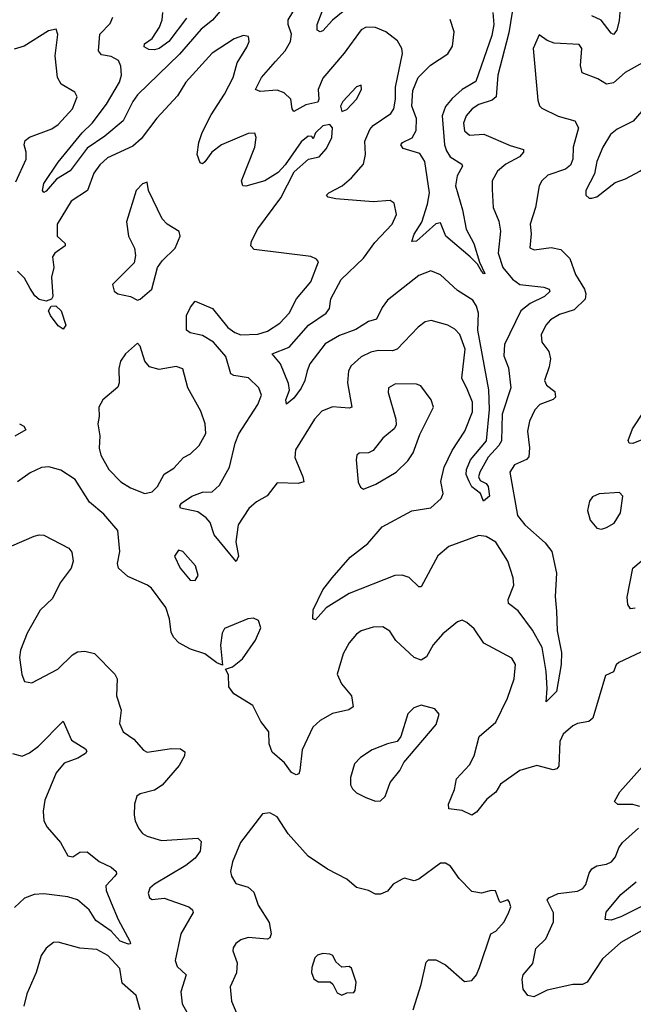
# Model space of a CAD drawing. Extents: x 1771496 to 1971148, y 471553 to 643630.
# Tile 605 of 656: x 1893544 to 1896097, y 616572 to 620665. Entities that reach past the tile are written whole.
import ezdxf

# ---------------------------------------------------------------- set-up
doc = ezdxf.new("R2010")
doc.units = 0

msp = doc.modelspace()

# ---------------------------------------------------------------- linework, layer by layer
at = {"layer": '0CON10XD'}
for points in [[(1894465, 620803.1), (1894346.8, 620663.2), (1894299.7, 620625), (1894208.6, 620521.4), (1894035, 620352.8), (1894014.5, 620325.5), (1893974.8, 620245.2), (1893899, 620181), (1893825, 620131.2), (1893755, 620036.4), (1893698.3, 620001.7), (1893655, 619952), (1893645, 619946.7), (1893640, 619955), (1893645, 619983.8), (1893705, 620073.1), (1893804.9, 620195.1), (1893845.8, 620235), (1893905, 620313.4), (1893959.5, 620405), (1893968.3, 620435), (1893965, 620471.2), (1893955, 620495.6), (1893925, 620511.8), (1893885, 620519.5), (1893872.5, 620535), (1893878.2, 620605), (1893921.2, 620648.8), (1893932.5, 620675)], [(1895608.6, 620791.4), (1895579.8, 620610.2), (1895533.9, 620435), (1895526.2, 620345), (1895509.7, 620330.3), (1895455, 620312.6), (1895426.2, 620295), (1895401.6, 620265), (1895390.9, 620235), (1895395, 620202.5), (1895415, 620185.5), (1895475, 620189.2), (1895585, 620141.6), (1895640.8, 620125), (1895640.6, 620115), (1895623.5, 620095), (1895566.7, 620065), (1895531.5, 620035), (1895509.5, 619995), (1895510.2, 619959.8), (1895514, 619884), (1895538.1, 619828.1), (1895544.6, 619785.4), (1895534.3, 619695), (1895554.8, 619635), (1895595, 619586.7), (1895625, 619564.8), (1895725, 619553.9), (1895747.1, 619545), (1895749.5, 619535), (1895727.3, 619515), (1895667.9, 619485), (1895629.3, 619455), (1895560.8, 619315), (1895558.5, 619268.5), (1895577.2, 619217.3), (1895587.1, 619135), (1895551.8, 619025), (1895548.2, 618915), (1895538, 618895), (1895493.7, 618846.3), (1895458.1, 618785), (1895453.1, 618765), (1895460.2, 618750.2), (1895485, 618736.8), (1895493.1, 618725), (1895498.9, 618685), (1895474, 618664), (1895461.9, 618695), (1895425, 618723.4), (1895414.5, 618745.5), (1895402, 618775), (1895402.6, 618795), (1895420.3, 618835), (1895485.9, 618915), (1895498.5, 619045), (1895496.2, 619126.2), (1895449.9, 619375), (1895452.3, 619445), (1895444.4, 619474.4), (1895429.3, 619499.3), (1895365, 619539.4), (1895295, 619604.5), (1895255, 619620.5), (1895205, 619602.2), (1895075, 619499.5), (1895051.8, 619468.2), (1895029.2, 619420.7), (1894995, 619410), (1894942.3, 619377.7), (1894875, 619352), (1894815, 619317.1), (1894751.6, 619235), (1894740.9, 619205), (1894731.1, 619165), (1894715, 619132.9), (1894685, 619091.9), (1894655, 619067.5), (1894651.4, 619085), (1894667.3, 619125), (1894662.6, 619152.6), (1894628.8, 619235), (1894594.3, 619275.7), (1894665, 619304.5), (1894745.4, 619395), (1894819.6, 619445), (1894833.2, 619465), (1894838.5, 619505), (1894881.2, 619585), (1894975, 619673.4), (1895021.6, 619738.4), (1895093.9, 619815), (1895111.2, 619855), (1895102, 619902), (1895085, 619914), (1895015, 619908.5), (1894859.8, 619919.8), (1894827.1, 619927.1), (1894821.2, 619935), (1894830, 619945), (1894885.2, 619974.8), (1894925, 620007.1), (1894974.2, 620065), (1894982.5, 620105), (1894980.5, 620159.5), (1895001.3, 620208.7), (1895015.3, 620224.7), (1895087.8, 620275), (1895100.9, 620295), (1895108.3, 620335), (1895108.1, 620385), (1895137.1, 620525), (1895133.5, 620545), (1895116.6, 620576.6), (1895066.9, 620615), (1895025, 620632.9), (1894985.5, 620634.5), (1894965, 620623.3), (1894894.8, 620525.2), (1894805, 620422.5), (1894786.1, 620375), (1894789.5, 620335), (1894785, 620322.3), (1894735, 620311.8), (1894685, 620283.3), (1894677.5, 620295), (1894672.5, 620335), (1894645, 620360.9), (1894615, 620372.3), (1894545, 620366.5), (1894525.8, 620375), (1894550.8, 620425), (1894608.3, 620491.7), (1894648.2, 620535), (1894670.3, 620575), (1894675.8, 620605), (1894661.3, 620645), (1894661.6, 620665), (1894727, 620773)], [(1894890.3, 620699.7), (1894845, 620662.7), (1894805, 620618.2), (1894794.6, 620614.6), (1894781.6, 620621.6), (1894781.3, 620645), (1894822.9, 620755)], [(1896044.6, 620745), (1896038.3, 620661.7), (1896028.3, 620621.7), (1896015, 620604), (1896005, 620609.2), (1895963, 620663), (1895925, 620680.5)], [(1894238.4, 620671.6), (1894165, 620574.7), (1894124.4, 620545), (1894105, 620539.3), (1894081.2, 620541.2), (1894061.9, 620551.9), (1894063.5, 620565), (1894095, 620586.8), (1894125.6, 620634.4), (1894137.5, 620665), (1894139.7, 620695)], [(1895512.2, 620695), (1895517.3, 620645), (1895509, 620599), (1895442.1, 620407.9), (1895384.8, 620375.2), (1895343.2, 620336.8), (1895315.5, 620304.5), (1895302.2, 620265), (1895312.1, 620145), (1895319.3, 620119.3), (1895334.8, 620094.8), (1895383.1, 620065), (1895386.2, 620056.2), (1895364, 620016), (1895356.6, 619975), (1895386.2, 619875), (1895401.9, 619795), (1895433.8, 619735), (1895457.1, 619657.1), (1895479.7, 619610.3), (1895475, 619608), (1895465, 619619.2), (1895448.5, 619648.5), (1895418.7, 619678.7), (1895317.3, 619765), (1895295, 619820), (1895275, 619816.2), (1895195, 619744.3), (1895175, 619742.5), (1895185, 619773.3), (1895216.7, 619823.3), (1895241.1, 619898.9), (1895248.5, 619945), (1895229.8, 620075), (1895209.4, 620109.4), (1895140.2, 620130.2), (1895129.5, 620145), (1895136.9, 620155), (1895176.5, 620173.5), (1895194.3, 620205), (1895195.2, 620255), (1895175.9, 620305.9), (1895179.6, 620370.4), (1895202.5, 620425), (1895253.7, 620476.3), (1895325, 620523.5), (1895345.2, 620555), (1895352.1, 620615), (1895335.5, 620665.5)], [(1893528.9, 619991.1), (1893571.1, 620085), (1893571.5, 620115), (1893563.5, 620145), (1893567, 620163), (1893585, 620176.4), (1893678.8, 620211.2), (1893705, 620229.1), (1893763.6, 620295), (1893783.3, 620345), (1893773.7, 620363.7), (1893716.9, 620396.9), (1893701.8, 620425), (1893692.1, 620515), (1893703.5, 620603.5), (1893696.3, 620626.3), (1893665, 620619.2), (1893562.5, 620555), (1893522.1, 620542.1)], [(1896134.7, 620485.3), (1896062.5, 620445), (1896015, 620402.5), (1895985, 620396.4), (1895949, 620419), (1895884.7, 620444.7), (1895877.3, 620475), (1895882.9, 620545), (1895872.3, 620562.3), (1895767.8, 620567.8), (1895738.9, 620578.9), (1895705, 620602.5), (1895680.8, 620545), (1895700, 620330), (1895706.7, 620306.7), (1895716.7, 620296.7), (1895785, 620264.5), (1895854, 620245), (1895869.1, 620215), (1895846.8, 620135), (1895845.3, 620085), (1895835, 620060.6), (1895815, 620044), (1895741.7, 620018.2), (1895716.5, 619995), (1895705.4, 619975), (1895690.4, 619885), (1895668.5, 619815), (1895672.7, 619775), (1895667.1, 619717.1), (1895685, 619708.1), (1895755, 619717.9), (1895795, 619709.4), (1895832.3, 619672.3), (1895856.5, 619606.5), (1895893.5, 619545), (1895898.9, 619525), (1895896.2, 619503.8), (1895850.5, 619459.5), (1895789.9, 619440.1), (1895753, 619417), (1895732.5, 619395), (1895713.3, 619355), (1895716.7, 619325), (1895746.1, 619286.1), (1895752.1, 619255), (1895747.3, 619222.7), (1895727.1, 619165), (1895736.4, 619146.4), (1895770.2, 619120.2), (1895773.5, 619096.5), (1895763.1, 619086.9), (1895707.8, 619065), (1895686.8, 619043.2), (1895665, 618996.2), (1895656.9, 618955), (1895664.7, 618885), (1895662.6, 618847.4), (1895652.8, 618837.2), (1895602.9, 618815), (1895583.6, 618785), (1895614.8, 618604.8), (1895645, 618565.3), (1895730.8, 618490.9), (1895757.7, 618455), (1895777.5, 618365), (1895772.2, 618267.8), (1895777.2, 618207.2), (1895780.3, 618125), (1895797.9, 618035), (1895797.1, 617985), (1895777.7, 617872.3), (1895735, 617830), (1895739.1, 617885), (1895734.7, 617955.3), (1895717.4, 618055), (1895677.7, 618127.7), (1895618.6, 618208.6), (1895578.1, 618238.1), (1895576.6, 618255), (1895599.7, 618315), (1895597.5, 618345), (1895575, 618414.4), (1895525, 618492.8), (1895485, 618517.3), (1895455, 618521), (1895330, 618475), (1895283.7, 618436.4), (1895215, 618308), (1895205, 618308), (1895165, 618346.9), (1895135, 618355.6), (1895105.5, 618354.5), (1894915, 618280), (1894818.9, 618221.1), (1894775, 618170), (1894764.2, 618174.2), (1894765, 618212.5), (1894805.6, 618295), (1894844.4, 618345), (1894918.5, 618431.5), (1894992.4, 618487.6), (1895052.5, 618557.5), (1895176, 618624), (1895255, 618636.1), (1895297.5, 618675), (1895305.5, 618695), (1895296.9, 618745), (1895310.6, 618805), (1895343.4, 618875), (1895395.9, 618955), (1895428, 619035), (1895427.5, 619075), (1895406.8, 619126.8), (1895383.9, 619175), (1895398, 619295), (1895375, 619356.7), (1895355, 619378.8), (1895325, 619395.3), (1895255.5, 619414.5), (1895231.1, 619408.9), (1895202.4, 619387.6), (1895115, 619295.3), (1895095, 619288.6), (1895035, 619289.6), (1895005, 619283.2), (1894965, 619263.8), (1894923.5, 619226.5), (1894911.8, 619205), (1894907.5, 619155), (1894926.2, 619053.8), (1894915, 619050), (1894845, 619055.7), (1894801.9, 619038.1), (1894770.8, 619005), (1894692.2, 618877.8), (1894689.3, 618845), (1894722.9, 618765), (1894726.1, 618743.9), (1894702.4, 618737.6), (1894615, 618740.6), (1894574, 618686), (1894529.4, 618660.6), (1894497, 618633), (1894452.7, 618565), (1894443.8, 618495), (1894454.2, 618435.8), (1894445, 618412.5), (1894353.9, 618523.9), (1894336.7, 618575), (1894320.8, 618595), (1894285, 618619.1), (1894213.8, 618635), (1894210.8, 618645), (1894218, 618655), (1894260.8, 618685), (1894305, 618701.1), (1894345, 618702.9), (1894375, 618730), (1894416.8, 618805), (1894440.8, 618905), (1894456.6, 618943.4), (1894534.7, 619065), (1894550.7, 619105), (1894539.5, 619135), (1894495.8, 619175.8), (1894435.7, 619185.7), (1894423.3, 619193.2), (1894402, 619265), (1894351.3, 619325), (1894305, 619352.2), (1894254.1, 619364.1), (1894238.6, 619375), (1894238.8, 619435), (1894255, 619470.6), (1894275, 619495.6), (1894347.1, 619465), (1894410.3, 619385), (1894439.1, 619365), (1894465, 619355.8), (1894535, 619358.1), (1894575, 619370.5), (1894626.8, 619403.2), (1894665.9, 619445), (1894696.2, 619505), (1894755.3, 619575), (1894788.1, 619658.1), (1894779.5, 619669.5), (1894755, 619680.6), (1894519.7, 619709.7), (1894505.8, 619725), (1894508.8, 619745), (1894535, 619795.7), (1894631.1, 619925), (1894686.7, 620033.3), (1894745.8, 620085), (1894790.5, 620095), (1894820.5, 620129.5), (1894843.5, 620175), (1894845.6, 620215.6), (1894835, 620228.8), (1894805, 620224.5), (1894775.4, 620195), (1894765, 620170), (1894759.1, 620179.1), (1894745, 620181.2), (1894715, 620157.7), (1894648.9, 620061.1), (1894619.8, 620030.2), (1894564.6, 619995.4), (1894485, 619972.5), (1894473.3, 619975), (1894467.5, 619995), (1894522.7, 620135), (1894528.2, 620175), (1894522.7, 620192.7), (1894495, 620192.5), (1894384.2, 620145), (1894344.4, 620115), (1894315, 620074), (1894305, 620066), (1894295, 620070), (1894282.5, 620105), (1894289.5, 620155), (1894303.5, 620196.5), (1894340.4, 620269.6), (1894396.1, 620355), (1894432, 620425), (1894449.5, 620485), (1894489.7, 620550.3), (1894498.8, 620575), (1894496.7, 620595), (1894475, 620598.8), (1894436.7, 620585), (1894345, 620525.5), (1894236.2, 620405), (1894201, 620349), (1894115, 620255.6), (1894050.3, 620169.7), (1894015, 620139.7), (1893909.6, 620090.4), (1893877.8, 620062.2), (1893853.3, 620026.7), (1893827.1, 619955), (1893758.6, 619911.4), (1893700.3, 619815), (1893700.3, 619765), (1893734.3, 619734.3), (1893733.3, 619725), (1893690.6, 619695), (1893680.6, 619679.4), (1893686.1, 619635), (1893677.3, 619595), (1893681.8, 619515), (1893676.6, 619503.4), (1893655, 619495.3), (1893625, 619502.1), (1893607.4, 619517.4), (1893588.2, 619548.2)], [(1894885, 620284), (1894905, 620291.4), (1894945, 620334.2), (1894966.9, 620375), (1894965, 620392.5), (1894945, 620385.8), (1894888.6, 620325), (1894878.6, 620305), (1894885, 620284)], [(1895925, 619923.1), (1895945, 619929.4), (1896021.7, 619988.3), (1896065, 620003.3), (1896124, 620036), (1896175, 620074.3), (1896268.5, 620215), (1896271.4, 620245), (1896264.4, 620275), (1896252.8, 620292.8), (1896233.4, 620303.4), (1896195, 620310.5), (1896155, 620300.5), (1896132.2, 620285), (1896096.6, 620243.4), (1896029.9, 620210.1), (1896002.6, 620187.4), (1895969.7, 620135), (1895944.7, 620075), (1895935.9, 620024.1), (1895900, 619955), (1895898.8, 619935), (1895913.3, 619923.3), (1895925, 619923.1)], [(1894035, 619498.8), (1894045, 619503.8), (1894094, 619545), (1894117.8, 619635), (1894136.9, 619663.1), (1894190.8, 619715), (1894212, 619765), (1894208, 619785), (1894158, 619815), (1894137.4, 619837.4), (1894080, 619955), (1894075, 619990), (1894055, 619983.3), (1894029.4, 619955), (1893988.6, 619825), (1893997.1, 619765), (1894022.5, 619715), (1894026, 619685), (1894020, 619655), (1893931.2, 619565), (1893937.3, 619537.3), (1893953.3, 619525), (1894005, 619514), (1894035, 619498.8)], [(1893588.2, 619548.2), (1893565, 619590.8), (1893535, 619619.4)], [(1893725, 619378.8), (1893705, 619392), (1893672.7, 619435), (1893664.5, 619455.5), (1893675, 619474.4), (1893695, 619475.5), (1893716.9, 619455), (1893736, 619395), (1893725, 619378.8)], [(1894065, 618695.7), (1894095, 618702.5), (1894117.3, 618725), (1894145, 618775.8), (1894185, 618801.1), (1894225.4, 618844.6), (1894255, 618861.1), (1894290.6, 618895), (1894318.5, 618945), (1894315.4, 618984.6), (1894297.5, 619037.5), (1894243.4, 619135), (1894223.3, 619213.3), (1894195, 619223.3), (1894125, 619211.3), (1894085, 619221.8), (1894065.5, 619245), (1894045, 619307.5), (1894035, 619320), (1893985, 619275.8), (1893964.4, 619245), (1893956.7, 619215), (1893958.6, 619155), (1893952.1, 619137.9), (1893890.8, 619085), (1893874.3, 619055), (1893875.7, 619015), (1893869.4, 618985), (1893878.1, 618935), (1893875.7, 618884.3), (1893882.2, 618855), (1893915.5, 618795), (1893964.7, 618744.7), (1894005, 618718.9), (1894065, 618695.7)], [(1894975, 618713.8), (1895026.2, 618735), (1895110, 618785), (1895158.8, 618831.2), (1895181.1, 618865), (1895209.6, 618940.4), (1895265.5, 619055), (1895255.6, 619085), (1895213.2, 619143.2), (1895195, 619150), (1895108.3, 619151.7), (1895078, 619135), (1895077.5, 619115), (1895109.4, 619005), (1895110.3, 618979.7), (1895102.5, 618965), (1895055.6, 618925), (1895015, 618874), (1894995, 618864.2), (1894956.7, 618863.3), (1894947.5, 618855), (1894944.3, 618835), (1894952.9, 618742.9), (1894961.7, 618721.7), (1894975, 618713.8)], [(1896160.4, 618929.6), (1896095, 618903.6), (1896080, 618905), (1896075.9, 618915.9), (1896094.1, 618965), (1896142.7, 619037.3)], [(1893543.3, 618985), (1893561.2, 618975), (1893569.5, 618960.5), (1893525, 618933.6)], [(1896175, 618057.8), (1896036.2, 617993.8), (1896026.2, 617983.8), (1896015, 617954.2), (1895981.5, 617938.5), (1895927.9, 617762.1), (1895912.4, 617747.6), (1895865, 617739.6), (1895845, 617730), (1895805.5, 617695), (1895790.8, 617665), (1895787.4, 617562.6), (1895779.3, 617550.7), (1895763.3, 617546.7), (1895695, 617564.7), (1895625, 617544.1), (1895545, 617487.7), (1895525, 617454.4), (1895488.1, 617425), (1895445, 617371.2), (1895425, 617358.8), (1895385, 617378.1), (1895330, 617385), (1895328.6, 617405), (1895352.5, 617465), (1895360.9, 617509.1), (1895415, 617567.5), (1895435.4, 617604.6), (1895455.6, 617685), (1895525.4, 617744.6), (1895573.5, 617845), (1895601.2, 617925), (1895606.7, 617985), (1895591.5, 618011.5), (1895475, 618072.9), (1895435, 618132.5), (1895405, 618160), (1895385, 618168.8), (1895365, 618162), (1895305, 618112.9), (1895265, 618067.1), (1895236.7, 618016.7), (1895215, 618003.3), (1895185, 618014.4), (1895109.4, 618085), (1895083.6, 618123.6), (1895055, 618141.4), (1895015, 618140.6), (1894965.4, 618124.6), (1894945, 618111.4), (1894915, 618074.3), (1894890.1, 618029.9), (1894865.5, 617945), (1894883.3, 617905), (1894924.4, 617855), (1894931.7, 617808.3), (1894913.6, 617796.4), (1894845, 617781.5), (1894795, 617751.5), (1894764.5, 617725), (1894719.7, 617630.3), (1894710, 617545), (1894705, 617530), (1894695, 617526.7), (1894675, 617536.2), (1894646.2, 617576.2), (1894595, 617620), (1894582.3, 617655), (1894581.4, 617705), (1894547.9, 617747.9), (1894514.3, 617814.3), (1894435, 617863.3), (1894415, 617892.5), (1894412.5, 617942.5), (1894400, 617965), (1894430, 617975), (1894471.7, 618008.3), (1894525, 618086.2), (1894547, 618137), (1894538.3, 618168.3), (1894517.7, 618177.7), (1894494.1, 618174.1), (1894396, 618135), (1894387.1, 618115), (1894380, 618065), (1894387.5, 617982.5), (1894365, 617991.2), (1894315, 618028.8), (1894255, 618048), (1894206.7, 618075), (1894185, 618096.7), (1894175, 618117.5), (1894167.5, 618175), (1894152.2, 618222.2), (1894092.5, 618302.5), (1894076.7, 618315), (1893995, 618350), (1893956.2, 618385), (1893951.4, 618405), (1893960.6, 618455), (1893952.5, 618542.5), (1893895, 618610), (1893835, 618660), (1893775, 618754.3), (1893715, 618792.1), (1893666.1, 618806.1), (1893635, 618803.5), (1893587.8, 618782.2), (1893535.3, 618744.7)], [(1895965, 618548), (1895985, 618554.2), (1896017.2, 618572.8), (1896044.3, 618615), (1896053.9, 618683.9), (1896039.2, 618699.2), (1895955, 618694), (1895927.7, 618682.3), (1895915, 618663.3), (1895906.9, 618625), (1895918, 618585), (1895945, 618551.2), (1895965, 618548)], [(1893511.7, 618478.3), (1893605, 618518.5), (1893625, 618524.4), (1893645, 618521.9), (1893748.8, 618468.8), (1893761.3, 618451.3), (1893766.7, 618415), (1893758.6, 618385), (1893712.5, 618325), (1893681.4, 618258.6), (1893629.4, 618210.6), (1893575.4, 618115), (1893548.2, 618045), (1893544, 618014), (1893553.4, 617943.4), (1893565, 617913.8), (1893595, 617908), (1893703.8, 617965), (1893764.3, 618025), (1893785, 618037.5), (1893815, 618040), (1893855, 618030), (1893940.8, 617945), (1893949.4, 617925), (1893947.8, 617855), (1893966.2, 617795), (1893960.2, 617740.2), (1893975, 617705.6), (1894018.9, 617675), (1894058.9, 617628.9), (1894075, 617620), (1894175.5, 617635.5), (1894214, 617634), (1894231.7, 617621.7), (1894230, 617605), (1894208.1, 617565), (1894137.1, 617482.9), (1894105, 617462.2), (1894045, 617447.5), (1894032.1, 617437.9), (1894022.5, 617405), (1894021.3, 617358.7), (1894024.5, 617335), (1894038.5, 617305), (1894055, 617282.5), (1894075, 617271.1), (1894135, 617253.1), (1894285, 617262.9), (1894299.1, 617249.1), (1894295, 617208.8), (1894275, 617180), (1894235, 617148.8), (1894105, 617072.5), (1894086, 617055), (1894079.2, 617035), (1894084.2, 617015), (1894095, 617008.8), (1894145, 617014), (1894247.7, 616977.7), (1894264, 616965), (1894265.6, 616954.4), (1894214.7, 616865.3), (1894190.7, 616755), (1894199.6, 616729.6), (1894236.7, 616695), (1894215.3, 616624.7), (1894220.3, 616575), (1894239.8, 616539.8)], [(1894275, 618333.8), (1894287.1, 618355), (1894275.8, 618395), (1894223.3, 618455), (1894205, 618460), (1894188, 618435), (1894212, 618385), (1894253.3, 618335), (1894275, 618333.8)], [(1896105, 618219.4), (1896085, 618216.2), (1896074.4, 618234.4), (1896071.5, 618265), (1896094.3, 618385), (1896181.7, 618458.3)], [(1895025, 617416.2), (1895045, 617418.8), (1895065, 617436.7), (1895085.7, 617495), (1895125.6, 617545), (1895142.8, 617577.2), (1895277.5, 617735), (1895288.8, 617778.8), (1895271.2, 617801.2), (1895215, 617815.7), (1895183.3, 617805), (1895159.7, 617780.3), (1895130.5, 617685), (1895115, 617664.2), (1895075, 617655.4), (1895010, 617630), (1894961.7, 617598.3), (1894937.5, 617572.5), (1894920.6, 617515), (1894920.8, 617485), (1894928.3, 617468.3), (1894945, 617452), (1894985, 617432), (1895025, 617416.2)], [(1893515, 617614.4), (1893555, 617604.3), (1893585, 617618.2), (1893622.2, 617645), (1893725, 617748.8), (1893760.6, 617670.6), (1893818.8, 617635), (1893823.8, 617625), (1893818.8, 617615), (1893786, 617595), (1893729.2, 617575), (1893696, 617534), (1893648.9, 617421.1), (1893642, 617375), (1893645.3, 617335.3), (1893658.9, 617308.9), (1893714.7, 617244.7), (1893745, 617190), (1893765, 617185.5), (1893795.3, 617204.7), (1893825, 617206.7), (1893875, 617165.7), (1893925, 617141.9), (1893945.7, 617125), (1893947.5, 617115), (1893940.8, 617105), (1893903.3, 617065), (1893903.6, 617045), (1893924.8, 616994.8), (1893954.4, 616924.4), (1894002.5, 616835), (1894005.7, 616824.3), (1893997.3, 616822.7), (1893962.9, 616835), (1893925, 616876.7), (1893860.9, 616920.9), (1893833.9, 616965), (1893785, 617007.4), (1893745, 617019.5), (1893645, 617031.8), (1893605, 617028.4), (1893565, 617013.3), (1893523.5, 616975)], [(1896124, 617395), (1896095, 617403.5), (1896033.1, 617403.1), (1896018.8, 617415), (1896041.4, 617455), (1896135, 617561.2)], [(1895180.9, 616549.1), (1895214.3, 616655), (1895235, 616747.5), (1895245, 616757.5), (1895275, 616756.7), (1895315, 616736.2), (1895395, 616667.5), (1895425, 616671.2), (1895444.2, 616695), (1895457.1, 616725), (1895504.5, 616865.5), (1895525, 616876.7), (1895560, 616915), (1895579.4, 616955), (1895587, 616977), (1895580.5, 617000.5), (1895575, 617006.7), (1895545, 616996.2), (1895540, 617000), (1895523.6, 617043.6), (1895506, 617046), (1895465, 617034.4), (1895425, 617041.5), (1895373.1, 617095), (1895336.2, 617146.2), (1895315, 617158.6), (1895295, 617158.6), (1895205, 617092), (1895185, 617086.2), (1895145, 617096.2), (1895135, 617093.3), (1895098.3, 617071.7), (1895075, 617042.5), (1895045, 617030), (1895025, 617030), (1894995, 617046.2), (1894945, 617058), (1894905, 617092.5), (1894825, 617134.2), (1894745, 617187.8), (1894660.8, 617280.8), (1894615, 617351.2), (1894585, 617368), (1894555, 617363.8), (1894463.3, 617245), (1894429.4, 617165), (1894421.9, 617125), (1894425.8, 617105), (1894444, 617075), (1894495, 617059.4), (1894518, 617038), (1894536.2, 616985), (1894582.6, 616912.6), (1894590, 616865), (1894585, 616848.8), (1894575, 616842.9), (1894495, 616849.6), (1894465, 616840), (1894444.2, 616825), (1894432.1, 616807.9), (1894430.8, 616795), (1894449.6, 616745), (1894446.4, 616703.6), (1894420, 616645), (1894425, 616586.2), (1894470.2, 616480.2)], [(1896175, 616902.8), (1896045, 616829.3), (1895968.8, 616761.2), (1895905.2, 616664.8), (1895885, 616655.4), (1895844.7, 616655.3), (1895738.9, 616631.1), (1895683, 616603), (1895658.8, 616608.8), (1895638.9, 616635), (1895634.4, 616675), (1895638.9, 616695), (1895678.5, 616741.5), (1895691.2, 616805), (1895733.3, 616845), (1895765.6, 616915), (1895765, 616953.3), (1895738.9, 617005), (1895745.7, 617015), (1895785, 617033.1), (1895865, 617043.3), (1895886.4, 617053.6), (1895899.1, 617070.9), (1895912.9, 617117.1), (1895924.4, 617135), (1895945, 617148.1), (1895985, 617154.4), (1896005.7, 617165), (1896023.3, 617185), (1896037.1, 617222.9), (1896052.5, 617245), (1896118.9, 617305)], [(1896215, 617021.4), (1896045, 616936), (1896005, 616922.5), (1895980, 616925), (1895984.4, 616955), (1896045, 617028.9), (1896108.4, 617081.6)], [(1894045, 616549.4), (1894029.2, 616609.3), (1893970.6, 616660.6), (1893961.5, 616721.5), (1893911.8, 616775), (1893865, 616799.7), (1893795, 616805.9), (1893705, 616830.8), (1893685, 616829.2), (1893655, 616805.8), (1893634.1, 616775.9), (1893613.2, 616705), (1893573.9, 616616.1), (1893561.7, 616565)], [(1894885, 616610), (1894905, 616620), (1894935, 616621.2), (1894940.5, 616629.5), (1894944, 616665), (1894925, 616722.5), (1894915, 616730), (1894885, 616726.2), (1894859.5, 616749.5), (1894846.7, 616775), (1894835, 616781.2), (1894805, 616784), (1894783, 616777), (1894772, 616765), (1894759.2, 616725), (1894758, 616705), (1894767.7, 616677.7), (1894786, 616666), (1894835.5, 616665.5), (1894846.6, 616656.6), (1894865, 616620), (1894885, 616610)]]:
    msp.add_lwpolyline(points, dxfattribs=at)

doc.saveas('drawing.dxf')
